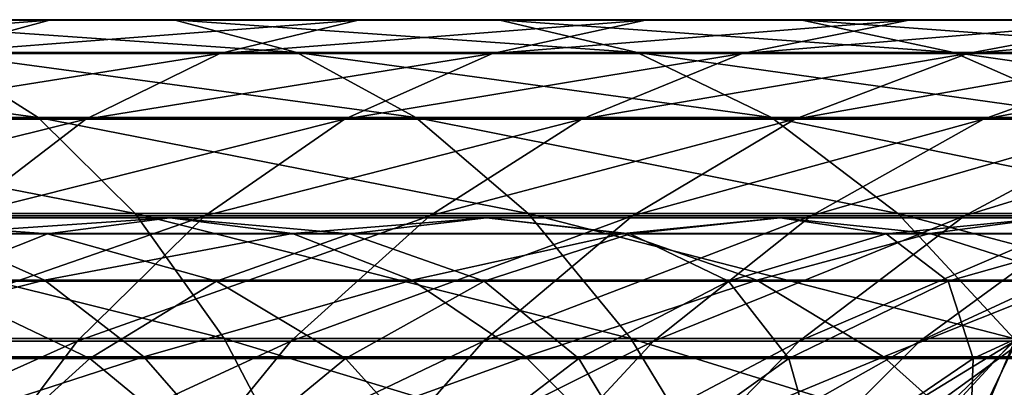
# Model space of a CAD drawing. Header units: metres. Extents: x -62 to 150, y -92 to 92.
# Tile 734 of 771: x 120.29 to 127.6, y 8.24 to 10.97. Entities that reach past the tile are written whole.
import ezdxf

# ---------------------------------------------------------------- set-up
doc = ezdxf.new("R2010")
doc.units = ezdxf.units.M
doc.layers.add('solid_500615', color=7, linetype='CONTINUOUS')

msp = doc.modelspace()

# ---------------------------------------------------------------- linework, layer by layer
at = {"layer": 'solid_500615'}
for points in [[(121.432457, 10.970339, -51.034939), (120.508141, 10.967999, -52.396542), (118.070488, 10.967999, -50.895725)], [(118.870071, 10.970339, -49.457329), (121.432457, 10.970339, -51.034939), (118.070488, 10.967999, -50.895725)], [(122.346634, 10.727129, -49.688286), (121.432457, 10.970339, -51.034939), (118.870071, 10.970339, -49.457329)], [(119.660881, 10.727129, -48.034721), (122.346634, 10.727129, -49.688286), (118.870071, 10.970339, -49.457329)], [(123.844414, 10.970339, -52.834145), (122.802681, 10.967999, -54.108166), (120.508141, 10.967999, -52.396542)], [(121.432457, 10.970339, -51.034939), (123.844414, 10.970339, -52.834145), (120.508141, 10.967999, -52.396542)], [(124.87471, 10.727129, -51.574112), (123.844414, 10.970339, -52.834145), (121.432457, 10.970339, -51.034939)], [(122.346634, 10.727129, -49.688286), (124.87471, 10.727129, -51.574112), (121.432457, 10.970339, -51.034939)], [(126.08683, 10.970339, -54.840694), (124.935936, 10.967999, -56.017036), (122.802681, 10.967999, -54.108166)], [(123.844414, 10.970339, -52.834145), (126.08683, 10.970339, -54.840694), (122.802681, 10.967999, -54.108166)], [(127.225082, 10.727129, -53.677265), (126.08683, 10.970339, -54.840694), (123.844414, 10.970339, -52.834145)], [(124.87471, 10.727129, -51.574112), (127.225082, 10.727129, -53.677265), (123.844414, 10.970339, -52.834145)], [(128.141937, 10.970339, -57.038689), (126.891006, 10.967999, -58.108036), (124.935936, 10.967999, -56.017036)], [(126.08683, 10.970339, -54.840694), (128.141937, 10.970339, -57.038689), (124.935936, 10.967999, -56.017036)], [(129.379135, 10.727129, -55.981083), (128.141937, 10.970339, -57.038689), (126.08683, 10.970339, -54.840694)], [(127.225082, 10.727129, -53.677265), (129.379135, 10.727129, -55.981083), (126.08683, 10.970339, -54.840694)], [(129.993469, 10.970339, -59.410717), (128.652405, 10.967999, -60.364594), (126.891006, 10.967999, -58.108036)], [(128.141937, 10.970339, -57.038689), (129.993469, 10.970339, -59.410717), (126.891006, 10.967999, -58.108036)], [(120.508141, 10.967999, -52.396542), (119.59436, 10.720164, -53.742619), (117.280022, 10.720164, -52.317722)], [(118.070488, 10.967999, -50.895725), (120.508141, 10.967999, -52.396542), (117.280022, 10.720164, -52.317722)], [(122.802681, 10.967999, -54.108166), (121.772827, 10.720164, -55.367657), (119.59436, 10.720164, -53.742619)], [(120.508141, 10.967999, -52.396542), (122.802681, 10.967999, -54.108166), (119.59436, 10.720164, -53.742619)], [(124.935936, 10.967999, -56.017036), (123.798172, 10.720164, -57.179966), (121.772827, 10.720164, -55.367657)], [(122.802681, 10.967999, -54.108166), (124.935936, 10.967999, -56.017036), (121.772827, 10.720164, -55.367657)], [(126.891006, 10.967999, -58.108036), (125.654343, 10.720164, -59.165188), (123.798172, 10.720164, -57.179966)], [(124.935936, 10.967999, -56.017036), (126.891006, 10.967999, -58.108036), (123.798172, 10.720164, -57.179966)], [(128.652405, 10.967999, -60.364594), (127.326637, 10.720164, -61.307598), (125.654343, 10.720164, -59.165188)], [(126.891006, 10.967999, -58.108036), (128.652405, 10.967999, -60.364594), (125.654343, 10.720164, -59.165188)], [(130.206177, 10.967999, -62.768837), (128.801804, 10.720164, -63.590218), (127.326637, 10.720164, -61.307598)], [(128.652405, 10.967999, -60.364594), (130.206177, 10.967999, -62.768837), (127.326637, 10.720164, -61.307598)], [(120.425209, 10.243814, -46.659748), (119.660881, 10.727129, -48.034721), (116.838737, 10.727129, -46.626522)], [(117.477776, 10.243814, -45.189034), (120.425209, 10.243814, -46.659748), (116.838737, 10.727129, -46.626522)], [(121.772827, 10.720164, -55.367657), (120.777908, 10.23238, -56.584427), (118.711571, 10.23238, -55.043037)], [(119.59436, 10.720164, -53.742619), (121.772827, 10.720164, -55.367657), (118.711571, 10.23238, -55.043037)], [(123.230194, 10.243814, -48.386723), (122.346634, 10.727129, -49.688286), (119.660881, 10.727129, -48.034721)], [(120.425209, 10.243814, -46.659748), (123.230194, 10.243814, -48.386723), (119.660881, 10.727129, -48.034721)], [(123.798172, 10.720164, -57.179966), (122.698997, 10.23238, -58.303452), (120.777908, 10.23238, -56.584427)], [(121.772827, 10.720164, -55.367657), (123.798172, 10.720164, -57.179966), (120.777908, 10.23238, -56.584427)], [(125.870506, 10.243814, -50.356274), (124.87471, 10.727129, -51.574112), (122.346634, 10.727129, -49.688286)], [(123.230194, 10.243814, -48.386723), (125.870506, 10.243814, -50.356274), (122.346634, 10.727129, -49.688286)], [(125.654343, 10.720164, -59.165188), (124.459618, 10.23238, -60.186485), (122.698997, 10.23238, -58.303452)], [(123.798172, 10.720164, -57.179966), (125.654343, 10.720164, -59.165188), (122.698997, 10.23238, -58.303452)], [(127.326637, 10.720164, -61.307598), (126.045837, 10.23238, -62.218613), (124.459618, 10.23238, -60.186485)], [(125.654343, 10.720164, -59.165188), (127.326637, 10.720164, -61.307598), (124.459618, 10.23238, -60.186485)], [(128.325226, 10.243814, -52.552795), (127.225082, 10.727129, -53.677265), (124.87471, 10.727129, -51.574112)], [(125.870506, 10.243814, -50.356274), (128.325226, 10.243814, -52.552795), (124.87471, 10.727129, -51.574112)], [(128.801804, 10.720164, -63.590218), (127.445068, 10.23238, -64.383736), (126.045837, 10.23238, -62.218613)], [(127.326637, 10.720164, -61.307598), (128.801804, 10.720164, -63.590218), (126.045837, 10.23238, -62.218613)], [(130.574905, 10.243814, -54.958889), (129.379135, 10.727129, -55.981083), (127.225082, 10.727129, -53.677265)], [(128.325226, 10.243814, -52.552795), (130.574905, 10.243814, -54.958889), (127.225082, 10.727129, -53.677265)], [(130.068161, 10.720164, -65.994965), (128.64624, 10.23238, -66.664703), (127.445068, 10.23238, -64.383736)], [(128.801804, 10.720164, -63.590218), (130.068161, 10.720164, -65.994965), (127.445068, 10.23238, -64.383736)], [(121.14595, 9.531213, -45.363186), (120.425209, 10.243814, -46.659748), (117.477776, 10.243814, -45.189034)], [(118.080376, 9.531213, -43.833519), (121.14595, 9.531213, -45.363186), (117.477776, 10.243814, -45.189034)], [(124.06337, 9.531213, -47.159386), (123.230194, 10.243814, -48.386723), (120.425209, 10.243814, -46.659748)], [(121.14595, 9.531213, -45.363186), (124.06337, 9.531213, -47.159386), (120.425209, 10.243814, -46.659748)], [(126.809509, 9.531213, -49.207882), (125.870506, 10.243814, -50.356274), (123.230194, 10.243814, -48.386723)], [(124.06337, 9.531213, -47.159386), (126.809509, 9.531213, -49.207882), (123.230194, 10.243814, -48.386723)], [(129.362625, 9.531213, -51.492451), (128.325226, 10.243814, -52.552795), (125.870506, 10.243814, -50.356274)], [(126.809509, 9.531213, -49.207882), (129.362625, 9.531213, -51.492451), (125.870506, 10.243814, -50.356274)], [(120.777908, 10.23238, -56.584427), (119.840179, 9.515565, -57.731247), (117.879539, 9.515565, -56.268696)], [(118.711571, 10.23238, -55.043037), (120.777908, 10.23238, -56.584427), (117.879539, 9.515565, -56.268696)], [(122.698997, 10.23238, -58.303452), (121.66301, 9.515565, -59.362343), (119.840179, 9.515565, -57.731247)], [(120.777908, 10.23238, -56.584427), (122.698997, 10.23238, -58.303452), (119.840179, 9.515565, -57.731247)], [(124.459618, 10.23238, -60.186485), (123.333588, 9.515565, -61.149063), (121.66301, 9.515565, -59.362343)], [(122.698997, 10.23238, -58.303452), (124.459618, 10.23238, -60.186485), (121.66301, 9.515565, -59.362343)], [(126.045837, 10.23238, -62.218613), (124.838669, 9.515565, -63.077255), (123.333588, 9.515565, -61.149063)], [(124.459618, 10.23238, -60.186485), (126.045837, 10.23238, -62.218613), (123.333588, 9.515565, -61.149063)], [(127.445068, 10.23238, -64.383736), (126.166336, 9.515565, -65.131638), (124.838669, 9.515565, -63.077255)], [(126.045837, 10.23238, -62.218613), (127.445068, 10.23238, -64.383736), (124.838669, 9.515565, -63.077255)], [(128.64624, 10.23238, -66.664703), (127.306068, 9.515565, -67.295937), (126.166336, 9.515565, -65.131638)], [(127.445068, 10.23238, -64.383736), (128.64624, 10.23238, -66.664703), (126.166336, 9.515565, -65.131638)], [(129.639832, 10.23238, -69.043442), (128.24884, 9.515565, -69.553009), (127.306068, 9.515565, -67.295937)], [(128.64624, 10.23238, -66.664703), (129.639832, 10.23238, -69.043442), (127.306068, 9.515565, -67.295937)], [(121.806976, 8.605274, -44.174057), (121.14595, 9.531213, -45.363186), (118.080376, 9.531213, -43.833519)], [(118.633041, 8.605274, -42.590324), (121.806976, 8.605274, -44.174057), (118.080376, 9.531213, -43.833519)], [(121.66301, 9.515565, -59.362343), (120.713409, 8.585763, -60.332943), (118.980652, 8.585763, -58.78244)], [(119.840179, 9.515565, -57.731247), (121.66301, 9.515565, -59.362343), (118.980652, 8.585763, -58.78244)], [(123.333588, 9.515565, -61.149063), (122.301445, 8.585763, -62.031384), (120.713409, 8.585763, -60.332943)], [(121.66301, 9.515565, -59.362343), (123.333588, 9.515565, -61.149063), (120.713409, 8.585763, -60.332943)], [(124.827507, 8.605274, -46.033745), (124.06337, 9.531213, -47.159386), (121.14595, 9.531213, -45.363186)], [(121.806976, 8.605274, -44.174057), (124.827507, 8.605274, -46.033745), (121.14595, 9.531213, -45.363186)], [(124.838669, 9.515565, -63.077255), (123.732162, 8.585763, -63.8643), (122.301445, 8.585763, -62.031384)], [(123.333588, 9.515565, -61.149063), (124.838669, 9.515565, -63.077255), (122.301445, 8.585763, -62.031384)], [(126.166336, 9.515565, -65.131638), (124.994225, 8.585763, -65.817177), (123.732162, 8.585763, -63.8643)], [(124.838669, 9.515565, -63.077255), (126.166336, 9.515565, -65.131638), (123.732162, 8.585763, -63.8643)], [(127.670715, 8.605274, -48.154648), (126.809509, 9.531213, -49.207882), (124.06337, 9.531213, -47.159386)], [(124.827507, 8.605274, -46.033745), (127.670715, 8.605274, -48.154648), (124.06337, 9.531213, -47.159386)], [(127.306068, 9.515565, -67.295937), (126.077644, 8.585763, -67.874535), (124.994225, 8.585763, -65.817177)], [(126.166336, 9.515565, -65.131638), (127.306068, 9.515565, -67.295937), (124.994225, 8.585763, -65.817177)], [(128.24884, 9.515565, -69.553009), (126.973839, 8.585763, -70.020088), (126.077644, 8.585763, -67.874535)], [(127.306068, 9.515565, -67.295937), (128.24884, 9.515565, -69.553009), (126.077644, 8.585763, -67.874535)], [(130.314072, 8.605274, -50.519962), (129.362625, 9.531213, -51.492451), (126.809509, 9.531213, -49.207882)], [(127.670715, 8.605274, -48.154648), (130.314072, 8.605274, -50.519962), (126.809509, 9.531213, -49.207882)], [(128.987183, 9.515565, -71.884972), (127.675697, 8.585763, -72.236824), (126.973839, 8.585763, -70.020088)], [(128.24884, 9.515565, -69.553009), (128.987183, 9.515565, -71.884972), (126.973839, 8.585763, -70.020088)], [(118.898064, 9.49999, -50.416023), (118.102089, 9.380693, -51.674179), (120.494164, 9.380693, -53.191322)], [(121.403755, 9.49999, -52.012436), (118.898064, 9.49999, -50.416023), (120.494164, 9.380693, -53.191322)], [(119.694099, 9.384899, -49.157661), (118.898064, 9.49999, -50.416023), (121.403755, 9.49999, -52.012436)], [(122.313423, 9.384899, -50.833366), (119.694099, 9.384899, -49.157661), (121.403755, 9.49999, -52.012436)], [(121.403755, 9.49999, -52.012436), (120.494164, 9.380693, -53.191322), (122.740265, 9.380693, -54.917221)], [(123.755646, 9.49999, -53.827827), (121.403755, 9.49999, -52.012436), (122.740265, 9.380693, -54.917221)], [(122.313423, 9.384899, -50.833366), (121.403755, 9.49999, -52.012436), (123.755646, 9.49999, -53.827827)], [(124.771103, 9.384899, -52.73827), (122.313423, 9.384899, -50.833366), (123.755646, 9.49999, -53.827827)], [(123.755646, 9.49999, -53.827827), (122.740265, 9.380693, -54.917221), (124.822243, 9.380693, -56.837925)], [(125.934654, 9.49999, -55.847473), (123.755646, 9.49999, -53.827827), (124.822243, 9.380693, -56.837925)], [(124.771103, 9.384899, -52.73827), (123.755646, 9.49999, -53.827827), (125.934654, 9.49999, -55.847473)], [(127.047142, 9.384899, -54.856876), (124.771103, 9.384899, -52.73827), (125.934654, 9.49999, -55.847473)], [(125.934654, 9.49999, -55.847473), (124.822243, 9.380693, -56.837925), (126.723251, 9.380693, -58.937897)], [(127.923103, 9.49999, -58.054985), (125.934654, 9.49999, -55.847473), (126.723251, 9.380693, -58.937897)], [(127.047142, 9.384899, -54.856876), (125.934654, 9.49999, -55.847473), (127.923103, 9.49999, -58.054985)], [(127.923103, 9.49999, -58.054985), (126.723251, 9.380693, -58.937897), (128.427917, 9.380693, -61.200161)], [(129.123032, 9.384899, -57.171947), (127.047142, 9.384899, -54.856876), (127.923103, 9.49999, -58.054985)], [(120.470604, 9.03826, -47.930138), (117.593422, 9.03826, -46.430538), (119.694099, 9.384899, -49.157661)], [(120.494164, 9.380693, -53.191322), (118.102089, 9.380693, -51.674179), (119.607155, 9.029951, -54.340996)], [(120.494164, 9.380693, -53.191322), (119.607155, 9.029951, -54.340996), (121.750084, 9.029951, -55.979645)], [(120.470604, 9.03826, -47.930138), (119.694099, 9.384899, -49.157661), (122.313423, 9.384899, -50.833366)], [(123.200768, 9.03826, -49.683201), (120.470604, 9.03826, -47.930138), (122.313423, 9.384899, -50.833366)], [(122.740265, 9.380693, -54.917221), (120.494164, 9.380693, -53.191322), (121.750084, 9.029951, -55.979645)], [(122.740265, 9.380693, -54.917221), (121.750084, 9.029951, -55.979645), (123.737411, 9.029951, -57.803879)], [(123.200768, 9.03826, -49.683201), (122.313423, 9.384899, -50.833366), (124.771103, 9.384899, -52.73827)], [(124.822243, 9.380693, -56.837925), (122.740265, 9.380693, -54.917221), (123.737411, 9.029951, -57.803879)], [(125.761627, 9.03826, -51.67543), (123.200768, 9.03826, -49.683201), (124.771103, 9.384899, -52.73827)], [(124.822243, 9.380693, -56.837925), (123.737411, 9.029951, -57.803879), (125.553123, 9.029951, -59.798996)], [(125.761627, 9.03826, -51.67543), (124.771103, 9.384899, -52.73827), (127.047142, 9.384899, -54.856876)], [(126.723251, 9.380693, -58.937897), (124.822243, 9.380693, -56.837925), (125.553123, 9.029951, -59.798996)], [(126.723251, 9.380693, -58.937897), (125.553123, 9.029951, -59.798996), (127.182594, 9.029951, -61.948917)], [(128.132309, 9.03826, -53.890579), (125.761627, 9.03826, -51.67543), (127.047142, 9.384899, -54.856876)], [(128.427917, 9.380693, -61.200161), (126.723251, 9.380693, -58.937897), (127.182594, 9.029951, -61.948917)], [(128.132309, 9.03826, -53.890579), (127.047142, 9.384899, -54.856876), (129.123032, 9.384899, -57.171947)], [(128.427917, 9.380693, -61.200161), (127.182594, 9.029951, -61.948917), (128.612671, 9.029951, -64.236313)], [(118.219597, 8.468623, -45.200726), (117.593422, 9.03826, -46.430538), (120.470604, 9.03826, -47.930138)], [(121.208458, 8.468623, -46.763737), (118.219597, 8.468623, -45.200726), (120.470604, 9.03826, -47.930138)], [(119.607155, 9.029951, -54.340996), (118.764633, 8.456417, -55.433117), (120.80954, 8.456417, -56.988907)], [(121.750084, 9.029951, -55.979645), (119.607155, 9.029951, -54.340996), (120.80954, 8.456417, -56.988907)], [(121.208458, 8.468623, -46.763737), (120.470604, 9.03826, -47.930138), (123.200768, 9.03826, -49.683201)], [(121.750084, 9.029951, -55.979645), (120.80954, 8.456417, -56.988907), (122.706947, 8.456417, -58.721527)], [(124.043922, 8.468623, -48.590321), (121.208458, 8.468623, -46.763737), (123.200768, 9.03826, -49.683201)], [(123.737411, 9.029951, -57.803879), (121.750084, 9.029951, -55.979645), (122.706947, 8.456417, -58.721527)], [(123.737411, 9.029951, -57.803879), (122.706947, 8.456417, -58.721527), (124.44162, 8.456417, -60.617062)], [(124.043922, 8.468623, -48.590321), (123.200768, 9.03826, -49.683201), (125.761627, 9.03826, -51.67543)], [(125.553123, 9.029951, -59.798996), (123.737411, 9.029951, -57.803879), (124.44162, 8.456417, -60.617062)], [(126.702827, 8.468623, -50.665539), (124.043922, 8.468623, -48.590321), (125.761627, 9.03826, -51.67543)], [(125.553123, 9.029951, -59.798996), (124.44162, 8.456417, -60.617062), (125.999619, 8.456417, -62.660286)], [(127.182594, 9.029951, -61.948917), (125.553123, 9.029951, -59.798996), (125.999619, 8.456417, -62.660286)], [(126.702827, 8.468623, -50.665539), (125.761627, 9.03826, -51.67543), (128.132309, 9.03826, -53.890579)], [(127.182594, 9.029951, -61.948917), (125.999619, 8.456417, -62.660286), (127.368431, 8.456417, -64.834793)], [(129.163422, 8.468623, -52.972431), (126.702827, 8.468623, -50.665539), (128.132309, 9.03826, -53.890579)], [(128.612671, 9.029951, -64.236313), (127.182594, 9.029951, -61.948917), (127.368431, 8.456417, -64.834793)], [(128.612671, 9.029951, -64.236313), (127.368431, 8.456417, -64.834793), (128.537079, 8.456417, -67.123108)], [(128.172287, 8.898411, -67.377159), (129.786987, 7.871106, -79.057709), (126.755264, 7.871107, -67.757332)], [(138.096344, 8.898411, -64.714676), (128.172287, 8.898411, -67.377159), (126.755264, 7.871107, -67.757332)], [(139.513382, 7.871107, -64.334511), (138.096344, 8.898411, -64.714676), (126.755264, 7.871107, -67.757332)], [(127.718643, 8.642533, -75.574699), (126.463333, 7.27937, -75.911484), (127.012573, 7.180123, -75.76413)], [(129.930359, 7.839534, -86.968384), (126.463333, 7.27937, -75.911484), (127.718643, 8.642533, -75.574699)], [(127.718643, 8.642533, -75.574699), (127.012573, 7.180123, -75.76413), (128.115875, 8.337307, -75.468132)], [(120.713409, 8.585763, -60.332943), (119.871452, 7.463787, -61.193527), (118.218544, 7.463787, -59.714481)], [(118.980652, 8.585763, -58.78244), (120.713409, 8.585763, -60.332943), (118.218544, 7.463787, -59.714481)], [(122.393478, 7.486724, -43.118977), (121.806976, 8.605274, -44.174057), (118.633041, 8.605274, -42.590324)], [(119.123405, 7.486724, -41.48727), (122.393478, 7.486724, -43.118977), (118.633041, 8.605274, -42.590324)], [(122.301445, 8.585763, -62.031384), (121.386292, 7.463787, -62.81369), (119.871452, 7.463787, -61.193527)], [(120.713409, 8.585763, -60.332943), (122.301445, 8.585763, -62.031384), (119.871452, 7.463787, -61.193527)], [(123.732162, 8.585763, -63.8643), (122.751068, 7.463787, -64.562134), (121.386292, 7.463787, -62.81369)], [(122.301445, 8.585763, -62.031384), (123.732162, 8.585763, -63.8643), (121.386292, 7.463787, -62.81369)], [(125.505508, 7.486724, -45.034992), (124.827507, 8.605274, -46.033745), (121.806976, 8.605274, -44.174057)], [(122.393478, 7.486724, -43.118977), (125.505508, 7.486724, -45.034992), (121.806976, 8.605274, -44.174057)], [(124.994225, 8.585763, -65.817177), (123.954971, 7.463787, -66.425011), (122.751068, 7.463787, -64.562134)], [(123.732162, 8.585763, -63.8643), (124.994225, 8.585763, -65.817177), (122.751068, 7.463787, -64.562134)], [(126.077644, 8.585763, -67.874535), (124.988464, 7.463787, -68.38755), (123.954971, 7.463787, -66.425011)], [(124.994225, 8.585763, -65.817177), (126.077644, 8.585763, -67.874535), (123.954971, 7.463787, -66.425011)], [(128.43483, 7.486724, -47.220139), (127.670715, 8.605274, -48.154648), (124.827507, 8.605274, -46.033745)], [(125.505508, 7.486724, -45.034992), (128.43483, 7.486724, -47.220139), (124.827507, 8.605274, -46.033745)], [(126.973839, 8.585763, -70.020088), (125.843346, 7.463787, -70.434219), (124.988464, 7.463787, -68.38755)], [(126.077644, 8.585763, -67.874535), (126.973839, 8.585763, -70.020088), (124.988464, 7.463787, -68.38755)], [(127.675697, 8.585763, -72.236824), (126.512863, 7.463787, -72.548798), (125.843346, 7.463787, -70.434219)], [(126.973839, 8.585763, -70.020088), (127.675697, 8.585763, -72.236824), (125.843346, 7.463787, -70.434219)], [(127.211197, 7.480421, -75.089622), (126.512863, 7.463787, -72.548798), (127.675697, 8.585763, -72.236824)], [(129.436707, 7.92801, -74.492554), (127.211197, 7.480421, -75.089622), (128.37587, 8.600146, -74.777161)], [(127.211197, 7.480421, -75.089622), (127.675697, 8.585763, -72.236824), (128.37587, 8.600146, -74.777161)], [(118.797539, 7.690045, -44.065674), (118.219597, 8.468623, -45.200726), (121.208458, 8.468623, -46.763737)], [(120.80954, 8.456417, -56.988907), (118.764633, 8.456417, -55.433117), (119.941803, 7.674243, -57.920059)], [(121.889458, 7.690045, -45.687222), (118.797539, 7.690045, -44.065674), (121.208458, 8.468623, -46.763737)], [(120.80954, 8.456417, -56.988907), (119.941803, 7.674243, -57.920059), (121.756233, 7.674243, -59.568172)], [(122.706947, 8.456417, -58.721527), (120.80954, 8.456417, -56.988907), (121.756233, 7.674243, -59.568172)], [(121.889458, 7.690045, -45.687222), (121.208458, 8.468623, -46.763737), (124.043922, 8.468623, -48.590321)], [(122.706947, 8.456417, -58.721527), (121.756233, 7.674243, -59.568172), (123.416107, 7.674243, -61.371845)], [(124.822113, 7.690045, -47.581661), (121.889458, 7.690045, -45.687222), (124.043922, 8.468623, -48.590321)], [(124.44162, 8.456417, -60.617062), (122.706947, 8.456417, -58.721527), (123.416107, 7.674243, -61.371845)], [(124.44162, 8.456417, -60.617062), (123.416107, 7.674243, -61.371845), (124.90815, 7.674243, -63.316643)], [(124.822113, 7.690045, -47.581661), (124.043922, 8.468623, -48.590321), (126.702827, 8.468623, -50.665539)], [(125.999619, 8.456417, -62.660286), (124.44162, 8.456417, -60.617062), (124.90815, 7.674243, -63.316643)], [(127.571495, 7.690045, -49.733482), (124.822113, 7.690045, -47.581661), (126.702827, 8.468623, -50.665539)], [(125.999619, 8.456417, -62.660286), (124.90815, 7.674243, -63.316643), (126.220413, 7.674243, -65.387001)], [(127.368431, 8.456417, -64.834793), (125.999619, 8.456417, -62.660286), (126.220413, 7.674243, -65.387001)], [(127.368431, 8.456417, -64.834793), (126.220413, 7.674243, -65.387001), (127.3424, 7.674243, -67.566353)], [(127.571495, 7.690045, -49.733482), (126.702827, 8.468623, -50.665539), (129.163422, 8.468623, -52.972431)], [(128.537079, 8.456417, -67.123108), (127.3424, 7.674243, -67.566353), (128.266068, 7.674817, -69.836876)], [(128.537079, 8.456417, -67.123108), (127.368431, 8.456417, -64.834793), (127.3424, 7.674243, -67.566353)], [(130.115067, 7.690045, -52.125053), (127.571495, 7.690045, -49.733482), (129.163422, 8.468623, -52.972431)], [(128.115875, 8.337307, -75.468132), (127.012573, 7.180123, -75.76413), (128.135101, 7.607104, -75.761261)]]:
    msp.add_3dface(points, dxfattribs=at)

doc.saveas('drawing.dxf')
